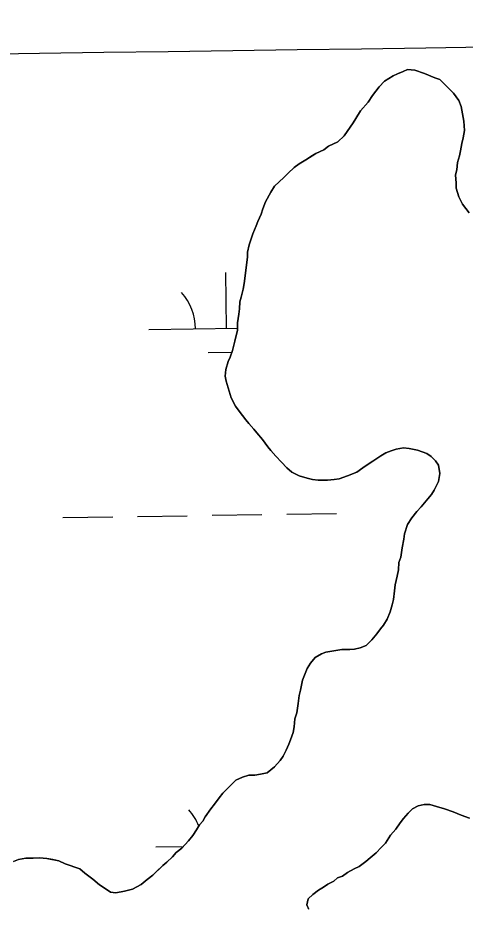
# Model space of a CAD drawing. Extents: x 3767014 to 3805179, y 361544 to 387384.
# Drawn here: x 3788797 to 3789085, y 372718 to 373290 of the extents above; entities that cross this region are included whole.
import ezdxf

# ---------------------------------------------------------------- set-up
doc = ezdxf.new("R2010")
doc.units = 0
for name, color, linetype in [('V-GRID-MAJR', 7, 'Continuous'), ('V-RIVR-EDGE', 7, 'Continuous'), ('V-TOPO-SHOR', 7, 'Continuous'), ('V-WETL-SWMP', 7, 'Continuous')]:
    doc.layers.add(name, color=color, linetype=linetype)

msp = doc.modelspace()

# ---------------------------------------------------------------- linework, layer by layer
at = {"layer": 'V-GRID-MAJR'}
msp.add_spline([(3771169.95, 373025.6), (3773820.257, 373061.356), (3779120.863, 373133.445), (3784421.458, 373206.305), (3789722.043, 373279.937), (3795022.617, 373354.339), (3800323.181, 373429.512), (3802973.458, 373467.388)], degree=3, dxfattribs=at)
at = {"layer": 'V-RIVR-EDGE'}
msp.add_spline([(3785266.865, 377529.211), (3785342.8, 377494.248), (3785391.258, 377467.439), (3785439.72, 377442.249), (3785475.246, 377418.707), (3785525.316, 377389.469), (3785575.383, 377359.422), (3785621.413, 377331.811), (3785722.351, 377269.288), (3785796.661, 377231.094), (3785852.385, 377199.415), (3785928.324, 377166.069), (3785964.678, 377149.804), (3786028.506, 377124.576), (3786060.018, 377113.175), (3786092.316, 377092.068), (3786117.34, 377073.405), (3786135.083, 377053.143), (3786154.458, 377039.347), (3786176.258, 377024.735), (3786206.946, 377006.867), (3786256.211, 376979.248), (3786328.098, 376942.677), (3786374.949, 376919.917), (3786491.265, 376862.208), (3786553.467, 376833.749), (3786619.713, 376805.279), (3786729.589, 376759.718), (3786796.656, 376736.099), (3786845.136, 376718.187), (3786867.767, 376712.469), (3787003.51, 376661.992), (3787089.16, 376631.048), (3787163.496, 376603.367), (3787230.559, 376578.13), (3787257.223, 376568.359), (3787300.044, 376551.27), (3787354.992, 376532.533), (3787409.127, 376512.181), (3787544.074, 376466.558), (3787612.756, 376442.126), (3787657.197, 376425.841), (3787730.724, 376398.162), (3787781.63, 376380.244), (3787834.96, 376361.511), (3787891.524, 376341.961), (3787940, 376322.432), (3787998.976, 376297.215), (3788050.697, 376281.721), (3788117.768, 376259.719), (3788176.757, 376240.164), (3788221.198, 376223.879), (3788259.981, 376209.226), (3788406.252, 376164.383), (3788541.215, 376125.23), (3788606.67, 376104.041), (3788679.39, 376077.173), (3788748.889, 376055.974), (3788871.693, 376005.528), (3788969.454, 375966.467), (3789047.013, 375933.926), (3789119.723, 375903.014), (3789155.253, 375881.09), (3789182.716, 375867.274), (3789214.225, 375854.256), (3789257.04, 375834.74), (3789281.286, 375828.21), (3789303.105, 375821.686), (3789328.955, 375809.491), (3789367.724, 375789.177), (3789414.577, 375767.225), (3789468.708, 375745.255), (3789509.105, 375728.981), (3789555.157, 375710.266), (3789585.849, 375694.015), (3789620.578, 375675.328), (3789681.97, 375646.062), (3789753.859, 375610.3), (3789792.633, 375591.603), (3789842.712, 375566.408), (3789897.64, 375539.584), (3789938.019, 375516.03), (3789968.727, 375506.25), (3790004.289, 375497.265), (3790030.972, 375494.773), (3790047.128, 375487.455), (3790077.007, 375469.589), (3790124.633, 375433.077), (3790192.442, 375382.768), (3790252.165, 375332.478), (3790290.91, 375302.459), (3790337.741, 375271.611), (3790406.357, 375220.491), (3790469.329, 375175.855), (3790570.248, 375106.054), (3790647.751, 375050.868), (3790691.367, 375028.115), (3790744.667, 374997.251), (3790806.838, 374955.852), (3790873.863, 374915.249), (3790932, 374877.903), (3791002.231, 374825.97), (3791052.265, 374782.175), (3791082.927, 374753.793), (3791131.331, 374705.149), (3791170.05, 374664.616), (3791192.631, 374638.681), (3791220.891, 374620.01), (3791288.67, 374557.569), (3791322.577, 374533.223), (3791362.944, 374504.817), (3791396.042, 374480.473), (3791434.785, 374449.645), (3791482.407, 374411.517), (3791534.052, 374365.291), (3791646.192, 374254.216), (3791707.514, 374196.644), (3791738.968, 374161.791), (3791773.65, 374123.694), (3791803.497, 374092.888), (3791829.321, 374070.18), (3791830.912, 374059.662), (3791837.316, 374032.958), (3791849.409, 374017.562), (3791884.123, 373992.405), (3791930.977, 373971.262), (3791954.393, 373955.838), (3791993.134, 373924.202), (3792026.979, 373874.785), (3792047.912, 373836.722), (3792063.186, 373799.482), (3792086.509, 373746.857), (3792112.249, 373690.181), (3792141.261, 373648.864), (3792158.993, 373624.558), (3792177.552, 373607.528), (3792214.702, 373586.409), (3792255.083, 373563.665), (3792301.119, 373538.48), (3792346.34, 373510.871), (3792382.671, 373485.71), (3792422.225, 373455.689), (3792479.537, 373411.875), (3792548.144, 373356.711), (3792619.168, 373298.307), (3792672.431, 373252.077), (3792709.534, 373212.357), (3792750.656, 373162.113), (3792839.385, 373068.08), (3792888.572, 373008.92), (3792945.027, 372945.699), (3792999.062, 372884.91), (3793053.898, 372820.884), (3793149.89, 372720.363), (3793208.761, 372653.092), (3793261.195, 372598.777), (3793315.232, 372538.796), (3793358.792, 372493.399), (3793409.592, 372432.618), (3793462.809, 372367.787), (3793498.283, 372323.219), (3793536.997, 372280.26), (3793578.124, 372232.443), (3793604.724, 372196.792), (3793668.438, 372125.466), (3793703.128, 372090.604), (3793760.41, 372034.66), (3793806.384, 371984.404), (3793839.438, 371942.268), (3793939.427, 371823.136), (3793981.333, 371763.186), (3794029.674, 371688.662), (3794050.609, 371651.408), (3794073.177, 371620.62), (3794178.796, 371488.535), (3794237.625, 371404.28), (3794268.243, 371358.106), (3794301.293, 371314.353), (3794332.724, 371269.794), (3794395.613, 371192), (3794429.476, 371149.862), (3794472.201, 371093.953), (3794523.788, 371024.274), (3794601.175, 370922.181), (3794640.679, 370871.942), (3794687.421, 370805.509), (3794733.389, 370752.828), (3794829.339, 370635.323), (3794895.463, 370557.521), (3794959.948, 370470.826), (3795013.158, 370403.569), (3795070.394, 370329.023), (3795159.854, 370203.448), (3795225.98, 370126.454), (3795296.13, 370041.363), (3795379.18, 369940.065), (3795459.001, 369841.201), (3795508.163, 369772.337), (3795554.103, 369708.333), (3795661.315, 369566.538), (3795715.338, 369500.897), (3795762.105, 369444.169), (3795798.366, 369390.703), (3795915.247, 369234.327), (3795963.601, 369165.465), (3796028.082, 369077.153), (3796043.387, 369052.853), (3796054.672, 369037.459), (3796077.242, 369007.48), (3796148.213, 368927.239), (3796183.677, 368878.627), (3796226.382, 368814.631), (3796275.531, 368740.105), (3796314.222, 368688.25), (3796353.714, 368633.158), (3796401.268, 368567.533), (3796456.873, 368487.33), (3796513.292, 368409.551), (3796545.533, 368365.8), (3796626.113, 368246.716), (3796670.449, 368188.377), (3796704.298, 368140.578), (3796751.041, 368074.145), (3796787.308, 368023.105), (3796838.907, 367958.278), (3796844.528, 367942.09), (3796845.295, 367925.104), (3796846.094, 367921.059), (3796852.559, 367919.425), (3796863.071, 367918.59), (3796875.166, 367904.003), (3796903.398, 367874.01), (3796931.629, 367844.017), (3796952.579, 367812.424), (3796982.392, 367767.87), (3797007.371, 367730.606), (3797037.194, 367690.095), (3797062.185, 367657.684), (3797075.869, 367631.77), (3797095.223, 367609.078), (3797126.665, 367569.372), (3797156.484, 367527.244), (3797212.099, 367451.085), (3797254.808, 367388.706), (3797302.183, 367327.228)], degree=3, dxfattribs=at)
at = {"layer": 'V-TOPO-SHOR'}
for points in [[(3789087.25, 373164.604), (3789082.918, 373170.14), (3789080.559, 373174.879), (3789078.992, 373180.411), (3789078.999, 373183.567), (3789078.616, 373189.094), (3789079.412, 373192.25), (3789079.816, 373196.985), (3789081.01, 373201.325), (3789081.806, 373204.481), (3789082.605, 373209.216), (3789083.402, 373212.767), (3789084.2, 373217.502), (3789083.82, 373223.423), (3789083.039, 373228.162), (3789082.261, 373232.901), (3789080.688, 373236.849), (3789077.145, 373241.595), (3789072.814, 373245.945), (3789068.48, 373250.297), (3789065.326, 373251.487), (3789058.621, 373254.264), (3789052.309, 373256.25), (3789047.574, 373256.656), (3789044.809, 373255.476), (3789041.254, 373253.905), (3789038.487, 373252.728), (3789032.953, 373249.187), (3789029.394, 373245.642), (3789025.042, 373240.124), (3789022.269, 373235.789), (3789017.522, 373230.271), (3789014.353, 373225.147), (3789012.768, 373222.387), (3789008.809, 373216.869), (3789006.829, 373214.111), (3789002.874, 373210.172), (3788996.947, 373207.422), (3788993.785, 373205.058), (3788988.649, 373202.701), (3788985.489, 373200.735), (3788982.327, 373198.769), (3788977.979, 373196.014), (3788974.817, 373193.651), (3788970.86, 373190.108), (3788968.091, 373187.351), (3788962.16, 373181.836), (3788959.784, 373177.896), (3788956.219, 373171.588), (3788954.63, 373167.248), (3788953.44, 373163.699), (3788951.455, 373158.966), (3788950.265, 373156.205), (3788948.281, 373151.077), (3788945.899, 373143.979), (3788944.705, 373139.244), (3788944.697, 373136.088), (3788943.894, 373129.379), (3788943.493, 373125.827), (3788942.688, 373119.118), (3788941.891, 373115.567), (3788940.697, 373110.439), (3788939.9, 373107.283), (3788939.497, 373102.941), (3788939.096, 373099.39), (3788938.295, 373093.866), (3788938.285, 373089.129), (3788936.689, 373082.029), (3788935.1, 373076.11), (3788933.511, 373071.773), (3788932.321, 373069.012), (3788930.732, 373063.884), (3788930.328, 373059.542), (3788931.11, 373056.384), (3788932.286, 373052.038), (3788934.248, 373045.72), (3788936.998, 373040.186), (3788939.36, 373037.024), (3788943.689, 373031.49), (3788945.659, 373029.117), (3788948.809, 373025.557), (3788950.777, 373023.186), (3788954.32, 373018.838), (3788957.863, 373014.093), (3788959.832, 373011.719), (3788962.981, 373008.162), (3788966.526, 373004.207), (3788970.072, 373000.648), (3788973.223, 372997.877), (3788977.954, 372995.499), (3788983.082, 372993.91)], [(3788983.082, 372993.91), (3788986.634, 372993.113), (3788990.185, 372992.712), (3788996.106, 372992.697), (3789000.45, 372993.084), (3789003.608, 372993.471), (3789009.137, 372995.433), (3789015.062, 372997.791), (3789019.017, 373000.545), (3789021.784, 373002.513), (3789025.341, 373004.875), (3789030.479, 373008.416), (3789033.641, 373010.382), (3789037.197, 373011.559), (3789040.357, 373012.737), (3789045.094, 373013.515), (3789048.645, 373013.114), (3789054.169, 373011.918), (3789060.085, 373009.933), (3789062.846, 373007.953), (3789065.603, 373005.184), (3789067.571, 373002.417), (3789068.349, 372996.889), (3789067.546, 372991.759), (3789064.773, 372986.24), (3789063.188, 372983.479), (3789060.814, 372980.723), (3789056.462, 372975.6), (3789053.691, 372972.449), (3789050.525, 372968.506), (3789047.754, 372964.171), (3789045.768, 372958.256), (3789045.366, 372954.703), (3789044.17, 372949.179), (3789043.369, 372943.261), (3789042.178, 372939.711), (3789041.772, 372934.974), (3789040.975, 372931.03), (3789039.779, 372925.506), (3789039.378, 372921.56), (3789038.575, 372916.034), (3789037.778, 372912.485), (3789036.586, 372908.145), (3789034.602, 372903.413), (3789032.226, 372899.47), (3789030.248, 372897.107), (3789027.872, 372893.955), (3789024.706, 372890.013), (3789021.147, 372886.467), (3789017.196, 372884.897), (3789013.643, 372884.114), (3789010.485, 372883.727), (3789005.352, 372883.737), (3789000.218, 372882.959), (3788995.088, 372882.181), (3788992.321, 372881.001), (3788988.368, 372878.642), (3788985.204, 372875.097), (3788983.224, 372871.548), (3788980.049, 372864.054), (3788978.851, 372857.742), (3788978.055, 372854.191), (3788977.256, 372849.063), (3788976.453, 372843.144), (3788975.261, 372839.198), (3788974.856, 372834.067), (3788974.059, 372830.516), (3788972.47, 372825.783), (3788971.28, 372823.022), (3788969.693, 372819.08), (3788967.712, 372815.136), (3788965.732, 372812.377), (3788962.172, 372808.439), (3788957.427, 372804.5), (3788953.083, 372803.72), (3788949.528, 372802.938), (3788945.582, 372802.946), (3788941.633, 372801.77), (3788937.287, 372799.806), (3788933.33, 372795.868), (3788928.98, 372791.534), (3788926.607, 372788.381), (3788923.441, 372784.44), (3788921.065, 372781.288), (3788917.501, 372776.164), (3788915.916, 372773.403), (3788913.94, 372771.04), (3788911.957, 372767.886), (3788909.584, 372764.339), (3788906.813, 372760.792), (3788902.461, 372756.065), (3788898.901, 372753.309), (3788896.528, 372750.552), (3788892.968, 372747.007), (3788890.202, 372745.039), (3788886.247, 372741.1), (3788883.873, 372738.737), (3788880.316, 372735.98), (3788876.361, 372732.831), (3788873.594, 372731.258), (3788870.83, 372729.685)], [(3788984.086, 372716.817), (3788982.906, 372719.584), (3788983.703, 372723.529), (3788986.867, 372726.285), (3788990.427, 372729.042), (3788993.587, 372731.008), (3788996.356, 372732.976), (3789000.306, 372734.94), (3789002.678, 372736.91), (3789005.838, 372738.088), (3789009.002, 372740.449), (3789013.348, 372742.808), (3789016.51, 372744.381), (3789020.858, 372747.529), (3789023.625, 372749.892), (3789027.579, 372753.04), (3789030.744, 372756.587), (3789033.512, 372759.344), (3789036.681, 372764.468), (3789040.242, 372768.408), (3789043.013, 372772.351), (3789044.991, 372775.109), (3789048.158, 372778.655), (3789050.927, 372781.411), (3789054.484, 372783.377)], [(3789054.484, 372783.377), (3789058.43, 372784.16), (3789061.984, 372784.151), (3789066.323, 372782.959), (3789071.452, 372781.368), (3789076.973, 372779.384), (3789082.099, 372777.399), (3789087.623, 372775.415)], [(3788870.83, 372729.685), (3788865.695, 372728.511), (3788860.166, 372727.34), (3788856.614, 372727.741), (3788852.672, 372730.512), (3788849.52, 372732.493), (3788845.185, 372736.054), (3788840.062, 372740.013), (3788836.911, 372742.782), (3788827.445, 372745.958), (3788823.5, 372747.941), (3788819.556, 372748.737), (3788815.609, 372749.536), (3788810.874, 372749.94), (3788806.926, 372749.555), (3788802.191, 372749.565), (3788797.452, 372748.784), (3788794.292, 372747.607)]]:
    msp.add_lwpolyline(points, dxfattribs=at)
at = {"layer": 'V-WETL-SWMP'}
for p, q in [((3788931.213, 373090.304), (3788930.713, 373126.3)), ((3788881.218, 373089.609), (3788938.287, 373090.402)), ((3788919.429, 373074.707), (3788934.664, 373074.919)), ((3788826.047, 372968.76), (3788858.044, 372969.205)), ((3788874.043, 372969.427), (3788906.039, 372969.871)), ((3788922.038, 372970.094), (3788954.035, 372970.538)), ((3788970.033, 372970.76), (3789002.03, 372971.205)), ((3788885.839, 372756.966), (3788903.519, 372757.212))]:
    msp.add_line(p, q, dxfattribs=at)
for points in [[(3788939.36, 373037.025), (3788936.998, 373040.187), (3788934.247, 373045.719), (3788932.286, 373052.038), (3788931.111, 373056.383), (3788930.328, 373059.542), (3788930.732, 373063.883), (3788932.321, 373069.011), (3788933.511, 373071.772), (3788935.099, 373076.11), (3788936.69, 373082.028), (3788938.284, 373089.129), (3788938.294, 373093.866), (3788939.095, 373099.39), (3788939.497, 373102.942), (3788939.901, 373107.283), (3788940.697, 373110.439), (3788941.892, 373115.567), (3788942.688, 373119.118), (3788943.492, 373125.827), (3788943.894, 373129.378), (3788944.697, 373136.087), (3788944.704, 373139.244), (3788945.898, 373143.979), (3788948.281, 373151.078), (3788950.265, 373156.206), (3788951.455, 373158.966), (3788953.439, 373163.699), (3788954.63, 373167.248), (3788956.218, 373171.587), (3788959.784, 373177.895), (3788962.16, 373181.837), (3788968.092, 373187.351), (3788970.861, 373190.108), (3788974.816, 373193.652), (3788977.978, 373196.014), (3788982.326, 373198.768), (3788988.649, 373202.702), (3788993.786, 373205.059), (3788996.948, 373207.421), (3789002.875, 373210.172), (3789006.83, 373214.111), (3789012.768, 373222.387), (3789014.353, 373225.147), (3789017.521, 373230.272), (3789022.269, 373235.788), (3789025.041, 373240.124), (3789029.394, 373245.641), (3789032.954, 373249.186), (3789038.488, 373252.727), (3789041.253, 373253.905), (3789044.809, 373255.477), (3789047.574, 373256.655), (3789052.31, 373256.25), (3789058.621, 373254.264), (3789065.326, 373251.487), (3789068.481, 373250.296), (3789077.146, 373241.594), (3789080.689, 373236.85), (3789082.26, 373232.9), (3789083.819, 373223.423), (3789084.201, 373217.502), (3789083.402, 373212.767), (3789082.605, 373209.216), (3789081.806, 373204.481), (3789081.01, 373201.325), (3789079.816, 373196.986), (3789079.412, 373192.25), (3789078.616, 373189.094), (3789078.999, 373183.567), (3789078.992, 373180.41), (3789080.56, 373174.88), (3789082.918, 373170.139), (3789087.249, 373164.604)], [(3788906.812, 372760.792), (3788909.583, 372764.339), (3788911.958, 372767.887), (3788913.939, 372771.04), (3788915.917, 372773.404), (3788917.502, 372776.164), (3788921.065, 372781.288), (3788923.44, 372784.441), (3788926.606, 372788.381), (3788928.98, 372791.534), (3788937.287, 372799.806), (3788941.633, 372801.77), (3788945.582, 372802.946), (3788949.529, 372802.938), (3788953.083, 372803.72), (3788957.427, 372804.5), (3788962.172, 372808.438), (3788965.732, 372812.377), (3788967.712, 372815.136), (3788969.693, 372819.079), (3788971.28, 372823.023), (3788972.47, 372825.784), (3788974.059, 372830.517), (3788974.856, 372834.068), (3788975.261, 372839.198), (3788976.454, 372843.143), (3788977.255, 372849.062), (3788978.055, 372854.191), (3788978.852, 372857.742), (3788980.05, 372864.055), (3788983.223, 372871.548), (3788985.204, 372875.096), (3788988.369, 372878.642), (3788992.321, 372881.002), (3788995.087, 372882.181), (3789005.352, 372883.738), (3789010.484, 372883.727), (3789013.642, 372884.115), (3789017.196, 372884.897), (3789021.147, 372886.468), (3789024.706, 372890.013), (3789027.872, 372893.954), (3789030.247, 372897.106), (3789032.226, 372899.471), (3789034.602, 372903.413), (3789036.586, 372908.145), (3789037.779, 372912.485), (3789038.576, 372916.035), (3789039.377, 372921.56), (3789039.779, 372925.506), (3789040.975, 372931.03), (3789041.773, 372934.975), (3789042.177, 372939.711), (3789043.369, 372943.261), (3789044.171, 372949.18), (3789045.366, 372954.703), (3789045.768, 372958.255), (3789047.754, 372964.171), (3789050.526, 372968.507), (3789053.692, 372972.448), (3789056.462, 372975.6), (3789060.814, 372980.722), (3789063.188, 372983.48), (3789064.773, 372986.24), (3789067.547, 372991.76), (3789068.348, 372996.89), (3789067.57, 373002.417), (3789065.602, 373005.184), (3789062.845, 373007.953), (3789060.086, 373009.933), (3789054.169, 373011.918), (3789048.646, 373013.114), (3789045.094, 373013.516), (3789040.356, 373012.737), (3789037.196, 373011.559), (3789033.641, 373010.382), (3789030.479, 373008.415), (3789025.34, 373004.874), (3789021.783, 373002.513), (3789019.016, 373000.545), (3789015.063, 372997.79), (3789009.137, 372995.434), (3789003.607, 372993.472), (3789000.449, 372993.084), (3788996.106, 372992.698), (3788990.185, 372992.711), (3788986.634, 372993.113), (3788983.083, 372993.91), (3788977.955, 372995.499), (3788973.224, 372997.877), (3788970.072, 373000.647), (3788966.527, 373004.207), (3788962.982, 373008.161), (3788959.832, 373011.72), (3788957.863, 373014.093), (3788954.321, 373018.837), (3788950.778, 373023.186), (3788948.809, 373025.558), (3788945.659, 373029.117), (3788943.69, 373031.49), (3788939.36, 373037.025)], [(3789087.622, 372775.415), (3789082.1, 372777.4), (3789076.973, 372779.384), (3789071.451, 372781.369), (3789066.323, 372782.959), (3789061.984, 372784.152), (3789058.431, 372784.159), (3789054.483, 372783.378), (3789050.926, 372781.412), (3789048.157, 372778.655), (3789044.992, 372775.109), (3789043.013, 372772.35), (3789040.242, 372768.409), (3789036.681, 372764.469), (3789033.513, 372759.344), (3789030.744, 372756.587), (3789027.579, 372753.041), (3789023.625, 372749.892), (3789020.857, 372747.529), (3789016.509, 372744.381), (3789013.348, 372742.808), (3789009.001, 372740.449), (3789005.838, 372738.087), (3789002.678, 372736.91), (3789000.306, 372734.941), (3788996.355, 372732.976), (3788993.587, 372731.008), (3788990.426, 372729.041), (3788986.867, 372726.286), (3788983.704, 372723.529), (3788982.906, 372719.584), (3788984.085, 372716.818)], [(3788794.291, 372747.607), (3788797.452, 372748.784), (3788802.19, 372749.564), (3788806.926, 372749.554), (3788810.874, 372749.94), (3788815.61, 372749.536), (3788823.501, 372747.94), (3788827.444, 372745.959), (3788836.91, 372742.781), (3788840.062, 372740.012), (3788845.185, 372736.054), (3788849.52, 372732.492), (3788852.673, 372730.512), (3788856.615, 372727.741), (3788860.166, 372727.339), (3788865.695, 372728.512), (3788870.829, 372729.685), (3788876.361, 372732.831), (3788880.315, 372735.981), (3788883.873, 372738.736), (3788890.202, 372745.039), (3788892.969, 372747.006), (3788896.528, 372750.551), (3788898.902, 372753.309), (3788902.461, 372756.065), (3788906.812, 372760.792)]]:
    msp.add_lwpolyline(points, dxfattribs=at)
for centre, start in [((3788875.969, 373090.011), 0.02404), ((3788880.59, 372757.368), 21.35731)]:
    msp.add_arc(centre, 35.246, start, 41.5677, dxfattribs=at)

doc.saveas('drawing.dxf')
